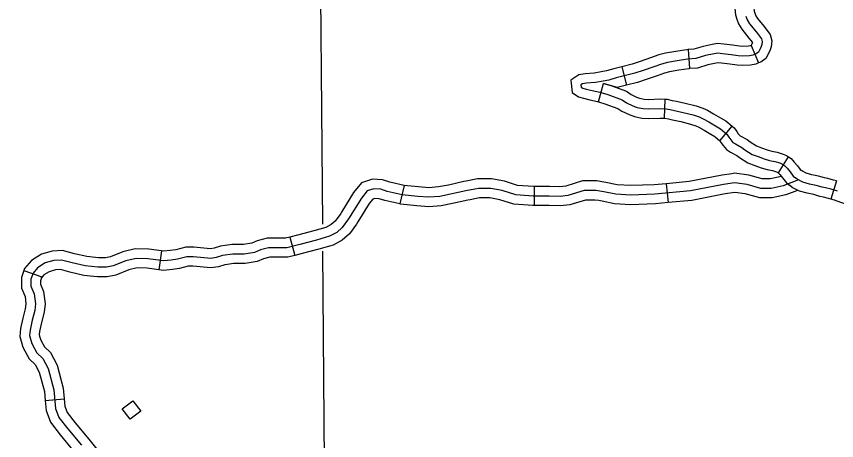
# Model space of a CAD drawing. Extents: x -19 to 366, y -4 to 359.
# Drawn here: x 130.017 to 131.239, y 201.24 to 201.873 of the extents above; entities that cross this region are included whole.
import ezdxf

# ---------------------------------------------------------------- set-up
doc = ezdxf.new("R2010")
doc.units = 0
for name, color, linetype in [('21', 7, 'Continuous'), ('R_Axis Annot', 7, 'Continuous'), ('R_ROW Annot', 7, 'Continuous'), ('Sheet Fence', 7, 'Continuous'), ('T_Indications', 7, 'Continuous')]:
    doc.layers.add(name, color=color, linetype=linetype)

msp = doc.modelspace()

# ---------------------------------------------------------------- linework, layer by layer
at = {"layer": '21'}
msp.add_lwpolyline([(130.1899, 201.3), (130.202, 201.2844), (130.1864, 201.2723), (130.1743, 201.2878)], close=True, dxfattribs=at)
at = {"layer": 'R_Axis Annot'}
for points in [[(130.473, 201.5634), (130.4689, 202.0759)], [(130.4768, 201.0812), (130.4733, 201.5229)]]:
    msp.add_lwpolyline(points, dxfattribs=at)
at = {"layer": 'R_ROW Annot'}
for p, q in [((131.1114, 201.8298), (131.1226, 201.8037)), ((131.0177, 201.8236), (131.0198, 201.7953)), ((130.9187, 201.7982), (130.9257, 201.7706)), ((130.8838, 201.7458), (130.8916, 201.7731)), ((130.9824, 201.7214), (130.9833, 201.7498)), ((131.065, 201.6876), (131.0832, 201.7095)), ((131.152, 201.6397), (131.1673, 201.6636)), ((131.2388, 201.6277), (131.2303, 201.6006))]:
    msp.add_line(p, q, dxfattribs=at)
for points in [[(131.0829, 201.9002), (131.087, 201.8851), (131.0883, 201.8753), (131.09, 201.8693), (131.0927, 201.862), (131.0975, 201.854), (131.1081, 201.8409), (131.1134, 201.8341), (131.1131, 201.8332), (131.1122, 201.8309), (131.1116, 201.8299), (131.1114, 201.8298)], [(131.1102, 201.9078), (131.1149, 201.8908), (131.1162, 201.8811), (131.1171, 201.878), (131.1184, 201.8743), (131.1208, 201.8703), (131.1303, 201.8585), (131.14, 201.8462), (131.1422, 201.837), (131.1414, 201.828), (131.1397, 201.8233), (131.138, 201.8188), (131.1332, 201.8103), (131.1257, 201.805), (131.1226, 201.8037)], [(131.1035, 201.8737), (131.1056, 201.8682), (131.1092, 201.8621), (131.1192, 201.8497), (131.1269, 201.8398), (131.1279, 201.8359), (131.1274, 201.8312), (131.1264, 201.8283), (131.1251, 201.8248), (131.1224, 201.82), (131.1188, 201.8175), (131.1141, 201.8155), (131.109, 201.8145), (131.0984, 201.814), (131.0922, 201.8146), (131.0818, 201.8161), (131.069, 201.8176), (131.0619, 201.8185), (131.0565, 201.8173), (131.0435, 201.8147), (131.0288, 201.8102), (131.0168, 201.8093), (131.0014, 201.8069), (130.9868, 201.8046), (130.978, 201.8021), (130.9664, 201.798), (130.9505, 201.7923), (130.9381, 201.7884), (130.9224, 201.7844), (130.9103, 201.7814), (130.8993, 201.7783), (130.8909, 201.7764), (130.8796, 201.7744), (130.866, 201.7735), (130.8601, 201.7725), (130.8579, 201.7711), (130.8583, 201.7678), (130.8605, 201.7663), (130.8654, 201.7648), (130.8745, 201.7629), (130.886, 201.76), (130.898, 201.7565), (130.9191, 201.7488), (130.9258, 201.7444), (130.9351, 201.7398), (130.9415, 201.7375), (130.9505, 201.7356), (130.9586, 201.7353), (130.976, 201.7358), (130.9847, 201.7355), (130.991, 201.7341), (130.9973, 201.7329), (131.0101, 201.7301), (131.0253, 201.7262), (131.0341, 201.7232), (131.0402, 201.7204), (131.0484, 201.7158), (131.0584, 201.7098), (131.0656, 201.7057), (131.0753, 201.6976), (131.0782, 201.6933), (131.081, 201.6893), (131.0844, 201.6853), (131.088, 201.683), (131.0976, 201.6776), (131.1019, 201.6743), (131.113, 201.6674), (131.122, 201.664), (131.1307, 201.6607), (131.1388, 201.6585), (131.1466, 201.6569), (131.1541, 201.6546), (131.1571, 201.6532), (131.1616, 201.6504), (131.165, 201.6466), (131.1694, 201.6413), (131.1743, 201.635), (131.1776, 201.6323)], [(131.1114, 201.8298), (131.1099, 201.8292), (131.1073, 201.8287), (131.0987, 201.8283), (131.0939, 201.8287), (131.0837, 201.8302), (131.0707, 201.8317), (131.0612, 201.8329), (131.0535, 201.8312), (131.0401, 201.8285), (131.0261, 201.8242), (131.0177, 201.8236)], [(131.0177, 201.8236), (131.0152, 201.8234), (130.9992, 201.8209), (130.9838, 201.8185), (130.9737, 201.8157), (130.9616, 201.8114), (130.9461, 201.8058), (130.9342, 201.8021), (130.9189, 201.7982), (130.9187, 201.7982)], [(131.1226, 201.8037), (131.1184, 201.8019), (131.1107, 201.8004), (131.0981, 201.7998), (131.0906, 201.8005), (131.0799, 201.802), (131.0673, 201.8035), (131.0627, 201.8041), (131.0595, 201.8034), (131.047, 201.8009), (131.0314, 201.7961), (131.0198, 201.7953)], [(130.9187, 201.7982), (130.9067, 201.7951), (130.8958, 201.7921), (130.8881, 201.7903), (130.8778, 201.7886), (130.8643, 201.7876), (130.8547, 201.786), (130.8429, 201.7781), (130.8449, 201.7599), (130.8542, 201.7533), (130.8619, 201.751), (130.8713, 201.749), (130.8823, 201.7462), (130.8838, 201.7458)], [(131.0198, 201.7953), (131.0184, 201.7952), (131.0036, 201.7929), (130.9899, 201.7907), (130.9823, 201.7886), (130.9712, 201.7846), (130.955, 201.7789), (130.9419, 201.7748), (130.9259, 201.7707), (130.9257, 201.7706)], [(130.9257, 201.7706), (130.914, 201.7676), (130.9124, 201.7672), (130.8916, 201.7731)], [(130.8916, 201.7731), (130.9024, 201.77), (130.9256, 201.7616), (130.9329, 201.7567), (130.9407, 201.7529), (130.9453, 201.7512), (130.9522, 201.7498), (130.9587, 201.7495), (130.976, 201.75), (130.9833, 201.7498)], [(130.8838, 201.7458), (130.8936, 201.743), (130.9127, 201.736), (130.9187, 201.732), (130.9296, 201.7267), (130.9376, 201.7238), (130.9487, 201.7214), (130.9586, 201.7211), (130.976, 201.7216), (130.9824, 201.7214)], [(130.9833, 201.7498), (130.9865, 201.7497), (130.9939, 201.748), (131.0001, 201.7468), (131.0134, 201.7439), (131.0294, 201.7399), (131.0394, 201.7364), (131.0466, 201.7331), (131.0556, 201.7281), (131.0656, 201.7221), (131.0737, 201.7174), (131.0832, 201.7095)], [(130.9824, 201.7214), (130.9828, 201.7214), (130.9881, 201.7202), (130.9944, 201.719), (131.0068, 201.7162), (131.0213, 201.7126), (131.0288, 201.71), (131.0337, 201.7078), (131.0413, 201.7035), (131.0512, 201.6976), (131.0574, 201.694), (131.065, 201.6876)], [(131.0832, 201.7095), (131.086, 201.7072), (131.0899, 201.7013), (131.0922, 201.698), (131.0939, 201.6961), (131.0953, 201.6951), (131.1054, 201.6895), (131.11, 201.6861), (131.1194, 201.6802), (131.127, 201.6773), (131.1351, 201.6742), (131.1421, 201.6723), (131.1502, 201.6707), (131.1591, 201.6679), (131.1639, 201.6658), (131.1673, 201.6636)], [(131.0647, 201.688), (131.0665, 201.6852), (131.0698, 201.6806), (131.0749, 201.6745), (131.0806, 201.6708), (131.0899, 201.6656), (131.0939, 201.6626), (131.1067, 201.6547), (131.1169, 201.6507), (131.1264, 201.6472), (131.1355, 201.6447), (131.1431, 201.6431), (131.1491, 201.6412), (131.1504, 201.6407), (131.152, 201.6397)], [(131.1673, 201.6636), (131.1709, 201.6613), (131.1758, 201.6559), (131.1805, 201.6501), (131.1845, 201.645), (131.1866, 201.6432)], [(131.2388, 201.6277), (131.2344, 201.6291), (131.2256, 201.6313), (131.2209, 201.6323), (131.212, 201.6349), (131.202, 201.637), (131.1937, 201.6393), (131.1879, 201.6422), (131.1867, 201.6432)], [(131.152, 201.6397), (131.1524, 201.6394), (131.1542, 201.6374), (131.1583, 201.6324), (131.164, 201.625), (131.1686, 201.6213)], [(131.2401, 201.6124), (131.2306, 201.6154), (131.2224, 201.6174), (131.2175, 201.6185), (131.2086, 201.6211), (131.1985, 201.6232), (131.1886, 201.626), (131.1801, 201.6302), (131.1776, 201.6323)], [(131.2303, 201.6006), (131.2267, 201.6017), (131.2192, 201.6036), (131.214, 201.6047), (131.2051, 201.6073), (131.1951, 201.6094), (131.1835, 201.6127), (131.1724, 201.6182), (131.1686, 201.6213)], [(131.3302, 201.5984), (131.325, 201.5977), (131.3213, 201.5971), (131.3123, 201.5925), (131.3007, 201.5871), (131.2937, 201.5853), (131.287, 201.5851), (131.2795, 201.5852), (131.271, 201.5872), (131.2586, 201.5912), (131.2452, 201.5958), (131.2357, 201.5989), (131.2303, 201.6006)]]:
    msp.add_lwpolyline(points, dxfattribs=at)
at = {"layer": 'Sheet Fence'}
for points in [[(132.1027, 1.3746), (131.9232, 9.99), (131.7429, 18.6056), (131.5621, 27.2214), (131.3806, 35.8373), (131.1985, 44.4533), (131.0158, 53.0695), (130.8324, 61.6859), (130.6485, 70.3024), (130.4639, 78.919), (130.2786, 87.5358), (130.0928, 96.1527), (129.9063, 104.7698), (129.7193, 113.387), (129.5316, 122.0044), (129.3433, 130.6219), (129.1543, 139.2396), (128.9648, 147.8575), (128.7746, 156.4754), (128.5838, 165.0936), (128.3925, 173.7119), (128.2005, 182.3303), (128.0078, 190.9489), (127.8146, 199.5676), (127.6208, 208.1865), (127.4264, 216.8056), (127.2313, 225.4247), (127.0357, 234.0441), (126.8394, 242.6636), (126.6425, 251.2833), (126.4451, 259.9031), (126.247, 268.523), (126.0483, 277.1431), (125.849, 285.7634), (125.6492, 294.3838), (125.4487, 303.0044), (125.2476, 311.6252), (125.0459, 320.2461), (124.8437, 328.8671), (124.6408, 337.4883), (124.4373, 346.1097)], [(0, 198.1326), (7.1014, 198.137), (14.2028, 198.1503), (21.3042, 198.1724), (28.4055, 198.2034), (35.5068, 198.2433), (42.6081, 198.292), (49.7092, 198.3496), (56.8103, 198.4161), (63.9113, 198.4913), (71.0123, 198.5755), (78.1131, 198.6685), (85.2137, 198.7704), (92.3143, 198.8811), (99.4147, 199.0007), (106.5149, 199.1291), (113.615, 199.2664), (120.7149, 199.4126), (127.8146, 199.5676), (134.9141, 199.7315), (142.0135, 199.9042), (149.1125, 200.0858), (156.2114, 200.2762), (163.31, 200.4755), (170.4084, 200.6837), (177.5065, 200.9007), (184.6043, 201.1265), (191.7018, 201.3612), (198.799, 201.6048), (205.896, 201.8572), (212.9926, 202.1185), (220.0888, 202.3886), (227.1848, 202.6676), (234.2803, 202.9554), (241.3755, 203.2521), (248.4704, 203.5576), (255.5648, 203.872), (262.6589, 204.1952), (269.7525, 204.5273), (276.8457, 204.8682), (283.9385, 205.218), (291.0309, 205.5766), (298.1228, 205.9441), (305.2142, 206.3204), (312.3051, 206.7056), (319.3956, 207.0996), (326.4856, 207.5024), (333.5751, 207.9141), (340.664, 208.3347)]]:
    msp.add_spline(points, degree=3, dxfattribs=at)
at = {"layer": 'T_Indications'}
for p, q in [((130.5942, 201.6211), (130.5878, 201.5934)), ((130.7882, 201.6195), (130.7882, 201.5911)), ((130.9849, 201.6237), (130.9876, 201.5954)), ((130.4242, 201.544), (130.4313, 201.5165)), ((130.2329, 201.5233), (130.2291, 201.4951)), ((130.0278, 201.4944), (130.0546, 201.4849)), ((130.0595, 201.3004), (130.0878, 201.3029))]:
    msp.add_line(p, q, dxfattribs=at)
for points in [[(130.7882, 201.6195), (130.7872, 201.6195), (130.7634, 201.6212), (130.7439, 201.6273), (130.7248, 201.6309), (130.7037, 201.6309), (130.687, 201.6275)], [(131.0828, 201.6386), (131.0681, 201.6364), (131.0192, 201.627), (130.9849, 201.6237)], [(131.1566, 201.6345), (131.1398, 201.6309), (131.128, 201.6309), (131.1081, 201.6363), (131.0868, 201.6392), (131.0828, 201.6386)], [(131.182, 201.6293), (131.159, 201.6205), (131.1413, 201.6167), (131.1261, 201.6167), (131.1053, 201.6224), (131.0869, 201.6249), (131.0705, 201.6224), (131.0212, 201.6129), (130.9681, 201.6078), (130.9321, 201.6066), (130.9099, 201.6078), (130.8922, 201.6116), (130.8802, 201.6135), (130.8625, 201.6135), (130.8385, 201.6059), (130.8271, 201.6047), (130.8107, 201.6053), (130.7867, 201.6053), (130.7607, 201.6072), (130.7405, 201.6135), (130.7235, 201.6167), (130.7051, 201.6167), (130.6862, 201.6129), (130.6634, 201.6078), (130.6476, 201.6047), (130.6312, 201.6034), (130.6147, 201.6047), (130.5913, 201.6072), (130.5692, 201.6122), (130.5597, 201.6154), (130.549, 201.616), (130.5395, 201.6129), (130.5307, 201.6021), (130.5117, 201.5711), (130.5022, 201.5585), (130.494, 201.5509), (130.4832, 201.5452), (130.4636, 201.5395), (130.439, 201.5332), (130.4194, 201.5281), (130.408, 201.5281), (130.3922, 201.5281), (130.3802, 201.525), (130.3714, 201.5212), (130.3562, 201.5186), (130.3391, 201.5186), (130.3239, 201.5167), (130.3145, 201.5136), (130.3062, 201.5123), (130.2803, 201.5148), (130.2708, 201.5148), (130.2569, 201.511), (130.2475, 201.5098), (130.2361, 201.5085), (130.2127, 201.5117), (130.195, 201.5123), (130.1798, 201.5085), (130.1609, 201.5009), (130.1507, 201.499), (130.1381, 201.499), (130.1191, 201.5009), (130.0995, 201.5054), (130.0837, 201.5098), (130.0724, 201.5091), (130.0597, 201.5054), (130.0483, 201.4984), (130.0414, 201.4902), (130.0382, 201.4813), (130.0382, 201.4706), (130.0433, 201.4592), (130.0452, 201.4446), (130.0439, 201.4345), (130.0401, 201.42), (130.037, 201.4054), (130.0363, 201.3972), (130.0395, 201.3852), (130.0471, 201.3713), (130.0559, 201.363), (130.0641, 201.3479), (130.0724, 201.3162), (130.0749, 201.2884), (130.0799, 201.2751), (130.0932, 201.2581), (130.1134, 201.2334)], [(130.5942, 201.6211), (130.5731, 201.6259), (130.5624, 201.6295), (130.5471, 201.6304), (130.5311, 201.6251), (130.5191, 201.6104), (130.5013, 201.5814)], [(130.687, 201.6275), (130.6832, 201.6268), (130.6605, 201.6217), (130.6457, 201.6188), (130.6312, 201.6176), (130.616, 201.6188), (130.5937, 201.6212), (130.5942, 201.6211)], [(130.8891, 201.6265), (130.8813, 201.6277), (130.8603, 201.6277), (130.8355, 201.6199), (130.8266, 201.6189), (130.811, 201.6195), (130.7882, 201.6195)], [(130.9849, 201.6237), (130.9672, 201.622), (130.9322, 201.6208), (130.9118, 201.6219), (130.8948, 201.6256), (130.8891, 201.6265)], [(131.087, 201.6105), (131.0729, 201.6084), (131.0232, 201.5988), (130.9876, 201.5954)], [(131.1807, 201.6135), (131.163, 201.6068), (131.1428, 201.6025), (131.1242, 201.6025), (131.1024, 201.6084), (131.087, 201.6105)], [(130.5878, 201.5934), (130.5654, 201.5986), (130.557, 201.6013), (130.5509, 201.6017), (130.5479, 201.6007), (130.5423, 201.5939), (130.5256, 201.5666)], [(130.6926, 201.5997), (130.6891, 201.599), (130.6663, 201.5939), (130.6495, 201.5906), (130.6312, 201.5891), (130.6134, 201.5905), (130.589, 201.5932), (130.5878, 201.5934)], [(130.7882, 201.5911), (130.7861, 201.5911), (130.7581, 201.5931), (130.7371, 201.5997), (130.7221, 201.6025), (130.7065, 201.6025), (130.6926, 201.5997)], [(130.8846, 201.5984), (130.8791, 201.5993), (130.8647, 201.5993), (130.8415, 201.592), (130.8276, 201.5904), (130.8104, 201.5911), (130.7882, 201.5911)], [(130.9876, 201.5954), (130.969, 201.5936), (130.9319, 201.5923), (130.908, 201.5937), (130.8896, 201.5976), (130.8846, 201.5984)], [(130.5013, 201.5814), (130.4999, 201.5791), (130.4916, 201.568), (130.4857, 201.5626), (130.4779, 201.5584), (130.4599, 201.5532), (130.4355, 201.5469), (130.4242, 201.544)], [(130.5256, 201.5666), (130.5235, 201.5631), (130.5128, 201.5489), (130.5023, 201.5392), (130.4886, 201.532), (130.4674, 201.5258), (130.4425, 201.5194), (130.4313, 201.5165)], [(130.4242, 201.544), (130.4176, 201.5423), (130.408, 201.5423), (130.3904, 201.5423), (130.3756, 201.5384), (130.3673, 201.5349), (130.355, 201.5328), (130.3382, 201.5328), (130.3277, 201.5315)], [(130.1347, 201.5136), (130.1214, 201.515), (130.103, 201.5191), (130.0853, 201.5241), (130.0699, 201.5232), (130.0539, 201.5184), (130.039, 201.5093), (130.0289, 201.4974), (130.0278, 201.4944)], [(130.2329, 201.5233), (130.2139, 201.5258), (130.1935, 201.5266), (130.1754, 201.5221), (130.1569, 201.5146), (130.1494, 201.5132), (130.1388, 201.5132), (130.1347, 201.5136)], [(130.3277, 201.5315), (130.3208, 201.5307), (130.3111, 201.5274), (130.3059, 201.5266), (130.281, 201.529), (130.2689, 201.529), (130.2541, 201.525), (130.2457, 201.5239), (130.2363, 201.5228), (130.2329, 201.5233)], [(130.4313, 201.5165), (130.4212, 201.5139), (130.408, 201.5139), (130.3941, 201.5139), (130.3848, 201.5115), (130.3754, 201.5074), (130.3574, 201.5044), (130.34, 201.5044), (130.3313, 201.5033)], [(130.2291, 201.4951), (130.2115, 201.4975), (130.1965, 201.498), (130.1842, 201.495), (130.1648, 201.4872), (130.1521, 201.4848), (130.1374, 201.4848), (130.1319, 201.4854)], [(130.3313, 201.5033), (130.3271, 201.5028), (130.3178, 201.4997), (130.3066, 201.498), (130.2796, 201.5006), (130.2728, 201.5006), (130.2598, 201.4971), (130.2492, 201.4957), (130.2359, 201.4942), (130.2291, 201.4951)], [(130.0278, 201.4944), (130.024, 201.4838), (130.024, 201.4676), (130.0295, 201.4553), (130.0309, 201.4446), (130.0299, 201.4372), (130.0263, 201.4233), (130.0229, 201.4075), (130.022, 201.3959), (130.0238, 201.3888)], [(130.0546, 201.4849), (130.0524, 201.4789), (130.0524, 201.4736), (130.0571, 201.4631), (130.0595, 201.4447), (130.0579, 201.4318), (130.0539, 201.4167), (130.051, 201.4034), (130.0507, 201.3985), (130.0513, 201.396)], [(130.1319, 201.4854), (130.1169, 201.4869), (130.0961, 201.4916), (130.0822, 201.4955), (130.0748, 201.4951), (130.0656, 201.4923), (130.0577, 201.4875), (130.0539, 201.483), (130.0546, 201.4849)], [(130.0238, 201.3888), (130.0262, 201.3799), (130.0357, 201.3624), (130.0445, 201.3542), (130.0508, 201.3426), (130.0583, 201.3138), (130.0595, 201.3004)], [(130.0513, 201.396), (130.0528, 201.3905), (130.0584, 201.3801), (130.0673, 201.3719), (130.0775, 201.3531), (130.0864, 201.3187), (130.0878, 201.3029)], [(130.0878, 201.3029), (130.0889, 201.2916), (130.0925, 201.2822), (130.1043, 201.2669), (130.1245, 201.2424), (130.1364, 201.2276)], [(130.0595, 201.3004), (130.0609, 201.2852), (130.0674, 201.2681), (130.0821, 201.2492), (130.1024, 201.2244), (130.1143, 201.2097)]]:
    msp.add_lwpolyline(points, dxfattribs=at)

doc.saveas('drawing.dxf')
